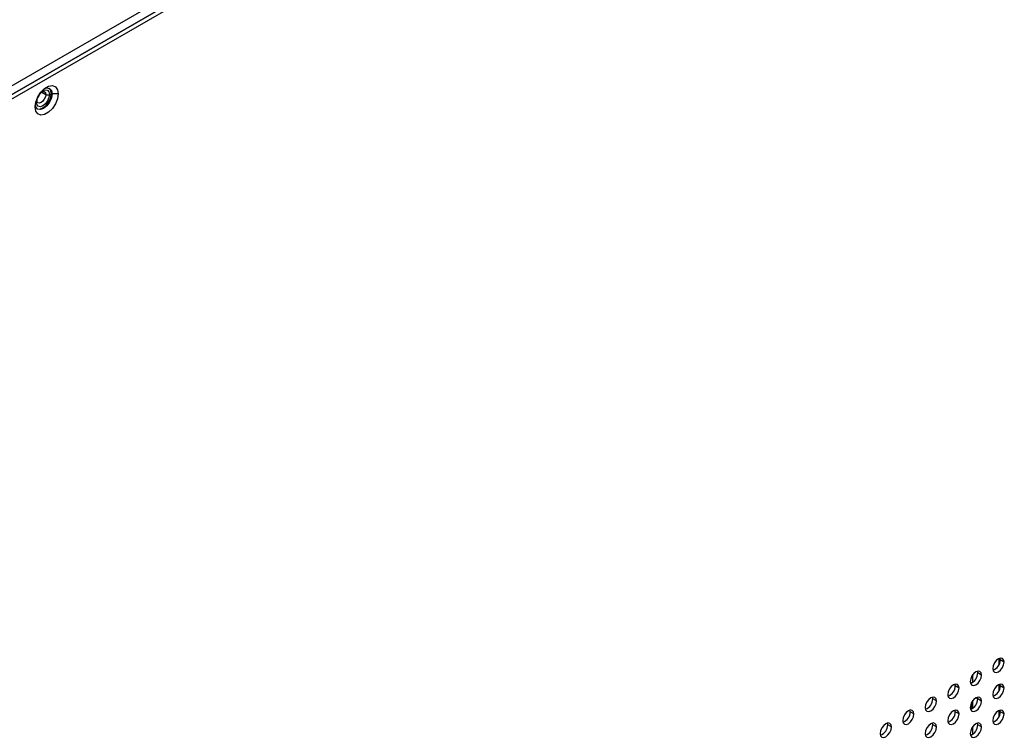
# Model space of a CAD drawing. Header units: millimetres. Extents: x 0 to 1118, y 0 to 864.
# Tile 423 of 438: x 1024 to 1042, y 700 to 713. Entities that reach past the tile are written whole.
import ezdxf

# ---------------------------------------------------------------- set-up
doc = ezdxf.new("R2010")
doc.units = ezdxf.units.MM

msp = doc.modelspace()

# ---------------------------------------------------------------- linework, layer by layer
at = {"color": 7, "linetype": 'Continuous', "lineweight": 25}
for p, q in [((1043.9289, 723.6425), (1013.7001, 706.1918)), ((1013.7648, 706.0658), (1044.2118, 723.6425)), ((1043.9996, 723.5201), (1013.7708, 706.0693)), ((1013.8355, 706.025), (1044.2825, 723.6017)), ((1024.4029, 711.7825), (1024.3887, 711.7907)), ((1024.516, 711.7825), (1024.4029, 711.7825)), ((1042.246, 701.0245), (1042.246, 701.1378)), ((1042.2672, 701.1103), (1042.2627, 701.1432)), ((1042.3379, 701.0694), (1042.2672, 701.1103)), ((1041.751, 700.6909), (1041.751, 700.8342)), ((1041.843, 700.8653), (1041.8384, 700.8983)), ((1041.9137, 700.8245), (1041.843, 700.8653)), ((1041.4187, 700.6204), (1041.4141, 700.6533)), ((1042.246, 700.5346), (1042.246, 700.6478)), ((1042.2672, 700.6203), (1042.2627, 700.6533)), ((1041.4894, 700.5796), (1041.4187, 700.6204)), ((1042.3379, 700.5795), (1042.2672, 700.6203)), ((1040.9944, 700.3755), (1040.9899, 700.4084)), ((1041.0652, 700.3347), (1040.9944, 700.3755)), ((1041.7157, 700.2814), (1041.7157, 700.1819)), ((1041.751, 700.2649), (1041.7169, 700.2846)), ((1041.751, 700.3057), (1041.7177, 700.2864)), ((1041.751, 700.201), (1041.751, 700.3443)), ((1041.843, 700.3751), (1041.8074, 700.3957)), ((1041.843, 700.3754), (1041.8384, 700.4083)), ((1041.9137, 700.3346), (1041.843, 700.3754)), ((1040.5702, 700.1306), (1040.5656, 700.1635)), ((1040.6409, 700.0897), (1040.5702, 700.1306)), ((1041.4187, 700.1305), (1041.4141, 700.1634)), ((1041.4894, 700.0897), (1041.4187, 700.1305)), ((1042.246, 700.1425), (1042.2317, 700.1507)), ((1042.246, 700.1425), (1042.2651, 700.1535)), ((1042.246, 700.0447), (1042.246, 700.1425)), ((1042.2672, 700.1304), (1042.2627, 700.1633)), ((1042.3379, 700.0896), (1042.2672, 700.1304)), ((1040.1459, 699.8856), (1040.1413, 699.9186)), ((1040.9944, 699.8856), (1040.9899, 699.9185)), ((1041.843, 699.8855), (1041.8384, 699.9184)), ((1040.2166, 699.8448), (1040.1459, 699.8856)), ((1041.0652, 699.8447), (1040.9944, 699.8856)), ((1041.751, 699.711), (1041.751, 699.8544)), ((1041.9137, 699.8447), (1041.843, 699.8855))]:
    msp.add_line(p, q, dxfattribs=at)
at = {"color": 8, "linetype": 'Continuous', "lineweight": 25}
for p, q in [((1024.21, 711.8122), (1024.2827, 711.7702)), ((1024.1059, 711.6274), (1024.1096, 711.6639))]:
    msp.add_line(p, q, dxfattribs=at)
at = {"color": 7, "linetype": 'Continuous', "lineweight": 25, "flags": 128}
for points in [[(1024.0847, 711.5335), (1024.0977, 711.6262), (1024.1351, 711.7227), (1024.1925, 711.8114), (1024.2629, 711.8816), (1024.3378, 711.9249), (1024.4082, 711.9359), (1024.4656, 711.9134), (1024.503, 711.8602), (1024.516, 711.7825)], [(1024.516, 711.7825), (1024.503, 711.6898), (1024.4656, 711.5933), (1024.4082, 711.5046), (1024.3378, 711.4343), (1024.2629, 711.3911), (1024.1925, 711.3801), (1024.1351, 711.4025), (1024.0977, 711.4558), (1024.0847, 711.5335)], [(1024.4029, 711.7825), (1024.3908, 711.7052), (1024.3563, 711.6257), (1024.3047, 711.5561), (1024.2438, 711.5069), (1024.1829, 711.4858), (1024.1313, 711.4958), (1024.0968, 711.5355), (1024.0869, 711.5699)], [(1024.3534, 711.7702), (1024.344, 711.7101), (1024.3171, 711.6483), (1024.277, 711.5941), (1024.2296, 711.5559), (1024.1823, 711.5395), (1024.1421, 711.5473), (1024.1153, 711.5781), (1024.1059, 711.6274)], [(1024.1245, 711.5002), (1024.1688, 711.4939), (1024.2296, 711.5151), (1024.2905, 711.5642), (1024.3421, 711.6338), (1024.3766, 711.7134), (1024.3887, 711.7907)], [(1024.1646, 711.7731), (1024.1507, 711.7444), (1024.1328, 711.718)], [(1024.2699, 711.8869), (1024.3047, 711.8955), (1024.3563, 711.8855), (1024.3908, 711.8458), (1024.4029, 711.7825)], [(1024.3887, 711.7907), (1024.3766, 711.854), (1024.349, 711.8892)], [(1042.3379, 701.0694), (1042.3299, 701.1116), (1042.3069, 701.1381), (1042.2725, 701.1448), (1042.2319, 701.1307), (1042.1913, 701.0979), (1042.1569, 701.0515), (1042.1339, 700.9985), (1042.1258, 700.947)], [(1042.1258, 700.947), (1042.1339, 700.9048), (1042.1569, 700.8783), (1042.1913, 700.8716), (1042.2319, 700.8857), (1042.2725, 700.9185), (1042.3069, 700.9649), (1042.3299, 701.0179), (1042.3379, 701.0694)], [(1041.9137, 700.8245), (1041.9056, 700.8667), (1041.8826, 700.8932), (1041.8482, 700.8999), (1041.8076, 700.8858), (1041.767, 700.853), (1041.7326, 700.8066), (1041.7096, 700.7536), (1041.7015, 700.702)], [(1041.7015, 700.702), (1041.7096, 700.6598), (1041.7326, 700.6334), (1041.767, 700.6267), (1041.8076, 700.6408), (1041.8482, 700.6736), (1041.8826, 700.72), (1041.9056, 700.773), (1041.9137, 700.8245)], [(1041.4894, 700.5796), (1041.4813, 700.6218), (1041.4584, 700.6483), (1041.4239, 700.6549), (1041.3834, 700.6408), (1041.3428, 700.6081), (1041.3084, 700.5617), (1041.2854, 700.5087), (1041.2773, 700.4571)], [(1042.3379, 700.5795), (1042.3299, 700.6217), (1042.3069, 700.6482), (1042.2725, 700.6549), (1042.2319, 700.6408), (1042.1913, 700.608), (1042.1569, 700.5616), (1042.1339, 700.5086), (1042.1258, 700.457)], [(1041.2773, 700.4571), (1041.2854, 700.4149), (1041.3084, 700.3885), (1041.3428, 700.3818), (1041.3834, 700.3959), (1041.4239, 700.4286), (1041.4584, 700.475), (1041.4813, 700.5281), (1041.4894, 700.5796)], [(1042.1258, 700.457), (1042.1339, 700.4148), (1042.1569, 700.3884), (1042.1913, 700.3817), (1042.2319, 700.3958), (1042.2725, 700.4286), (1042.3069, 700.475), (1042.3299, 700.528), (1042.3379, 700.5795)], [(1041.0652, 700.3347), (1041.0571, 700.3769), (1041.0341, 700.4033), (1040.9997, 700.41), (1040.9591, 700.3959), (1040.9185, 700.3632), (1040.8841, 700.3167), (1040.8611, 700.2637), (1040.853, 700.2122)], [(1040.853, 700.2122), (1040.8611, 700.17), (1040.8841, 700.1435), (1040.9185, 700.1368), (1040.9591, 700.151), (1040.9997, 700.1837), (1041.0341, 700.2301), (1041.0571, 700.2831), (1041.0652, 700.3347)], [(1041.9137, 700.3346), (1041.9056, 700.3768), (1041.8826, 700.4033), (1041.8482, 700.4099), (1041.8076, 700.3958), (1041.767, 700.3631), (1041.7326, 700.3167), (1041.7096, 700.2637), (1041.7015, 700.2121)], [(1041.7015, 700.2121), (1041.7096, 700.1699), (1041.7326, 700.1435), (1041.767, 700.1368), (1041.8076, 700.1509), (1041.8482, 700.1836), (1041.8826, 700.23), (1041.9056, 700.2831), (1041.9137, 700.3346)], [(1040.6409, 700.0897), (1040.6328, 700.132), (1040.6098, 700.1584), (1040.5754, 700.1651), (1040.5348, 700.151), (1040.4942, 700.1182), (1040.4598, 700.0718), (1040.4368, 700.0188), (1040.4288, 699.9673)], [(1040.4288, 699.9673), (1040.4368, 699.9251), (1040.4598, 699.8986), (1040.4942, 699.8919), (1040.5348, 699.906), (1040.5754, 699.9388), (1040.6098, 699.9852), (1040.6328, 700.0382), (1040.6409, 700.0897)], [(1041.4894, 700.0897), (1041.4813, 700.1319), (1041.4584, 700.1583), (1041.4239, 700.165), (1041.3834, 700.1509), (1041.3428, 700.1182), (1041.3084, 700.0717), (1041.2854, 700.0187), (1041.2773, 699.9672)], [(1041.2773, 699.9672), (1041.2854, 699.925), (1041.3084, 699.8985), (1041.3428, 699.8918), (1041.3834, 699.906), (1041.4239, 699.9387), (1041.4584, 699.9851), (1041.4813, 700.0381), (1041.4894, 700.0897)], [(1042.3379, 700.0896), (1042.3299, 700.1318), (1042.3069, 700.1583), (1042.2725, 700.1649), (1042.2319, 700.1508), (1042.1913, 700.1181), (1042.1569, 700.0717), (1042.1339, 700.0187), (1042.1258, 699.9671)], [(1042.1258, 699.9671), (1042.1339, 699.9249), (1042.1569, 699.8984), (1042.1913, 699.8918), (1042.2319, 699.9059), (1042.2725, 699.9386), (1042.3069, 699.985), (1042.3299, 700.0381), (1042.3379, 700.0896)], [(1040.2166, 699.8448), (1040.2086, 699.887), (1040.1856, 699.9135), (1040.1511, 699.9202), (1040.1106, 699.9061), (1040.07, 699.8733), (1040.0356, 699.8269), (1040.0126, 699.7739), (1040.0045, 699.7224)], [(1041.0652, 699.8447), (1041.0571, 699.887), (1041.0341, 699.9134), (1040.9997, 699.9201), (1040.9591, 699.906), (1040.9185, 699.8732), (1040.8841, 699.8268), (1040.8611, 699.7738), (1040.853, 699.7223)], [(1041.9137, 699.8447), (1041.9056, 699.8869), (1041.8826, 699.9133), (1041.8482, 699.92), (1041.8076, 699.9059), (1041.767, 699.8732), (1041.7326, 699.8267), (1041.7096, 699.7737), (1041.7015, 699.7222)], [(1040.0045, 699.7224), (1040.0126, 699.6801), (1040.0356, 699.6537), (1040.07, 699.647), (1040.1106, 699.6611), (1040.1511, 699.6939), (1040.1856, 699.7403), (1040.2086, 699.7933), (1040.2166, 699.8448)], [(1040.853, 699.7223), (1040.8611, 699.6801), (1040.8841, 699.6536), (1040.9185, 699.6469), (1040.9591, 699.661), (1040.9997, 699.6938), (1041.0341, 699.7402), (1041.0571, 699.7932), (1041.0652, 699.8447)], [(1041.7015, 699.7222), (1041.7096, 699.68), (1041.7326, 699.6535), (1041.767, 699.6468), (1041.8076, 699.6609), (1041.8482, 699.6937), (1041.8826, 699.7401), (1041.9056, 699.7931), (1041.9137, 699.8447)]]:
    msp.add_lwpolyline(points, dxfattribs=at)
at = {"color": 8, "linetype": 'Continuous', "lineweight": 25, "flags": 128}
for points in [[(1024.2827, 711.7702), (1024.276, 711.7273), (1024.2568, 711.6831), (1024.2281, 711.6444), (1024.1943, 711.6171), (1024.1605, 711.6054), (1024.1319, 711.6109)], [(1024.1998, 711.8203), (1024.2296, 711.8417), (1024.277, 711.8582), (1024.3171, 711.8504), (1024.344, 711.8195), (1024.3534, 711.7702)], [(1024.2567, 711.8275), (1024.2568, 711.8275), (1024.276, 711.8054), (1024.2827, 711.7702)]]:
    msp.add_lwpolyline(points, dxfattribs=at)
at = {"color": 7, "linetype": 'Continuous', "lineweight": 25}
for centre, radius, start, end in [((1024.318, 711.8385), 0.0769, 242.60967, 297.39033), ((1042.0547, 701.1126), 0.2125, 290.85165, 359.35937), ((1041.6305, 700.8677), 0.2125, 290.85165, 359.35937), ((1041.2062, 700.6228), 0.2125, 290.85165, 359.35937), ((1042.0547, 700.6227), 0.2125, 290.85165, 359.35937), ((1040.782, 700.3779), 0.2125, 290.85165, 359.35937), ((1041.6305, 700.3778), 0.2125, 290.85165, 359.35937), ((1040.3577, 700.1329), 0.2125, 290.85165, 359.35937), ((1041.2062, 700.1329), 0.2125, 290.85165, 359.35937), ((1042.0547, 700.1328), 0.2125, 290.85165, 359.35937), ((1039.9334, 699.888), 0.2125, 290.85165, 359.35937), ((1040.782, 699.8879), 0.2125, 290.85165, 359.35937), ((1041.6305, 699.8879), 0.2125, 290.85165, 359.35937)]:
    msp.add_arc(centre, radius, start, end, dxfattribs=at)
at = {"color": 8, "linetype": 'Continuous', "lineweight": 25}
msp.add_arc((1024.0955, 711.6504), 0.0253, 294.44155, 353.54143, dxfattribs=at)
at = {"color": 7, "linetype": 'Continuous', "lineweight": 25}
for points, knots in [([(1024.1205, 711.6478), (1024.121, 711.6556), (1024.122, 711.6745), (1024.1327, 711.712), (1024.154, 711.7541), (1024.183, 711.7916), (1024.2144, 711.8177), (1024.2409, 711.8292), (1024.2538, 711.8292), (1024.2556, 711.8278), (1024.2564, 711.8272)], [0, 0, 0, 0, 0.0922243, 0.22424456, 0.36407395, 0.50708028, 0.64740433, 0.78021705, 0.90767545, 1, 1, 1, 1]), ([(1024.1322, 711.6113), (1024.1315, 711.6115), (1024.1291, 711.6123), (1024.1232, 711.6194), (1024.1214, 711.6389), (1024.1205, 711.6478)], [0, 0, 0, 0, 0.1731718, 0.6243252, 1, 1, 1, 1])]:
    msp.add_open_spline(points, degree=3, knots=knots, dxfattribs=at)

doc.saveas('drawing.dxf')
